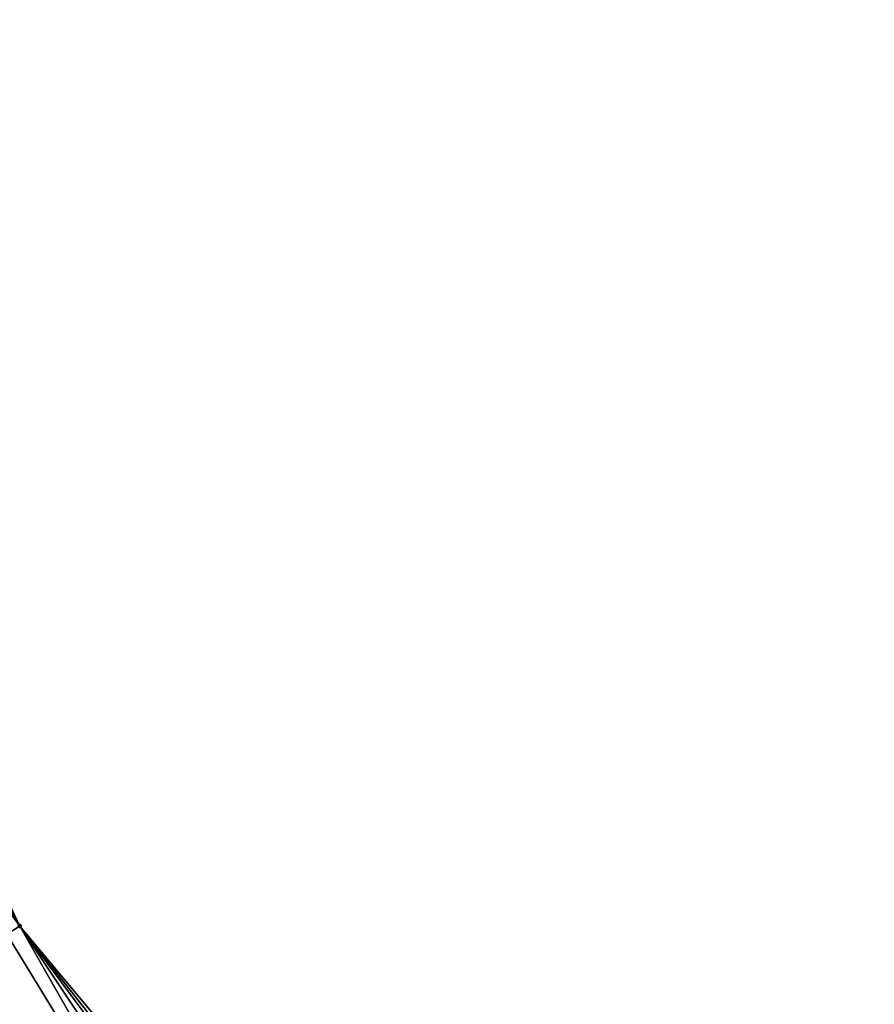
# Model space of a CAD drawing. Header units: feet. Extents: x 2004186 to 2014793, y 836912 to 864902.
# Tile 461 of 974: x 2009886 to 2009920, y 848984 to 849024. Entities that reach past the tile are written whole.
import ezdxf

# ---------------------------------------------------------------- set-up
doc = ezdxf.new("R2010")
doc.units = ezdxf.units.FT
doc.header["$LTSCALE"] = 100
doc.header["$MEASUREMENT"] = 0
doc.layers.add('I-77 SB_MM21-27-Surface-Border', color=7, linetype='Continuous')
doc.layers.add('I-77 SB_MM21-27-Surface-TIN', color=7, linetype='Continuous')
doc.layers.add('Road Shots', color=4, linetype='Continuous', lineweight=200)
doc.layers.add('Road X-Section', color=30, linetype='Continuous', lineweight=13)

msp = doc.modelspace()

# ---------------------------------------------------------------- linework, layer by layer
at = {"layer": 'I-77 SB_MM21-27-Surface-Border', "color": 3, "linetype": 'ByBlock', "lineweight": -2}
msp.add_polyline3d([(2009798.74881013, 849122.4814904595, 428.3840934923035), (2009809.841554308, 849105.8398672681, 428.4733592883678), (2009820.934262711, 849089.1982977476, 428.5822842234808), (2009832.359926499, 849072.7784053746, 428.6253178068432), (2009843.916991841, 849056.0586220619, 428.6896182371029), (2009855.080822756, 849039.4596975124, 428.7581293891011), (2009866.076486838, 849022.7525143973, 428.8318323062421), (2009876.903997, 849005.9370526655, 428.9046986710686), (2009885.632100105, 848987.4611544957, 428.9087870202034), (2009898.596993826, 848971.9776837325, 429.0509502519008), (2009909.01709134, 848954.9054989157, 429.0984557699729), (2009919.43715657, 848937.8333658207, 429.1659731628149), (2009929.929759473, 848920.5326666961, 429.2454695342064), (2009939.985063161, 848903.2397036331, 429.3115393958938), (2009950.040375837, 848885.9467258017, 429.3729081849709), (2009960.095674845, 848868.653770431, 429.4413727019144), (2009970.747063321, 848851.3232834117, 429.5169382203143)], dxfattribs=at)
at = {"layer": 'I-77 SB_MM21-27-Surface-TIN', "color": 128, "linetype": 'ByBlock', "lineweight": -2}
for points in [[(2009876.903997, 849005.9370526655, 428.9046986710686), (2009876.735851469, 849005.8287610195, 428.8999336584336), (2009885.632100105, 848987.4611544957, 428.9087870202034)], [(2009876.735851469, 849005.8287610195, 428.8999336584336), (2009875.726999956, 849005.1789774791, 428.8612107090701), (2009885.632100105, 848987.4611544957, 428.9087870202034)], [(2009875.726999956, 849005.1789774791, 428.8612107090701), (2009873.70930039, 849003.879405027, 428.7821481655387), (2009885.632100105, 848987.4611544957, 428.9087870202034)], [(2009873.70930039, 849003.879405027, 428.7821481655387), (2009885.123144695, 848987.1434055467, 428.8875162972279), (2009885.632100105, 848987.4611544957, 428.9087870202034)], [(2009885.632100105, 848987.4611544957, 428.9087870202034), (2009885.123144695, 848987.1434055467, 428.8875162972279), (2009895.543241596, 848970.0712217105, 428.9354990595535)], [(2009885.632100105, 848987.4611544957, 428.9087870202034), (2009898.08802879, 848971.6599502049, 429.0356098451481), (2009898.596993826, 848971.9776837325, 429.0509502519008)], [(2009885.632100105, 848987.4611544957, 428.9087870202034), (2009897.579072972, 848971.3422019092, 429.0145888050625), (2009898.08802879, 848971.6599502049, 429.0356098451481)], [(2009885.632100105, 848987.4611544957, 428.9087870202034), (2009896.730810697, 848970.8126255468, 428.9811424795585), (2009897.579072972, 848971.3422019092, 429.0145888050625)], [(2009885.632100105, 848987.4611544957, 428.9087870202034), (2009895.543241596, 848970.0712217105, 428.9354990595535), (2009896.730810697, 848970.8126255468, 428.9811424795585)], [(2009885.123144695, 848987.1434055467, 428.8875162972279), (2009883.596282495, 848986.1901522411, 428.8212195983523), (2009895.543241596, 848970.0712217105, 428.9354990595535)], [(2009883.596282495, 848986.1901522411, 428.8212195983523), (2009882.578367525, 848985.5546609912, 428.7812352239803), (2009894.355679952, 848969.3298059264, 428.8852597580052)], [(2009883.596282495, 848986.1901522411, 428.8212195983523), (2009894.355679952, 848969.3298059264, 428.8852597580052), (2009895.543241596, 848970.0712217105, 428.9354990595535)], [(2009882.578367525, 848985.5546609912, 428.7812352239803), (2009882.239054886, 848985.3428428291, 428.7726208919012), (2009892.828808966, 848968.3765666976, 428.8243731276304)], [(2009882.578367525, 848985.5546609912, 428.7812352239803), (2009892.828808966, 848968.3765666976, 428.8243731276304), (2009894.355679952, 848969.3298059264, 428.8852597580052)], [(2009881.899765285, 848985.1309877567, 428.749808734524), (2009881.730123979, 848985.0250546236, 428.7362497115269), (2009892.489529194, 848968.1646958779, 428.7955025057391)], [(2009882.069401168, 848985.2369295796, 428.7667103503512), (2009881.899765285, 848985.1309877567, 428.749808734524), (2009892.659165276, 848968.2706373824, 428.8122822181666)], [(2009881.899765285, 848985.1309877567, 428.749808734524), (2009892.489529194, 848968.1646958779, 428.7955025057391), (2009892.659165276, 848968.2706373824, 428.8122822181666)], [(2009882.239054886, 848985.3428428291, 428.7726208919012), (2009882.069401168, 848985.2369295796, 428.7667103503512), (2009892.828808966, 848968.3765666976, 428.8243731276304)], [(2009882.069401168, 848985.2369295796, 428.7667103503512), (2009892.659165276, 848968.2706373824, 428.8122822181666), (2009892.828808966, 848968.3765666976, 428.8243731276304)], [(2009881.730123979, 848985.0250546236, 428.7362497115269), (2009880.881861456, 848984.495478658, 428.7029586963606), (2009892.150232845, 848967.9528516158, 428.7768476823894)], [(2009881.730123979, 848985.0250546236, 428.7362497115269), (2009892.319882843, 848968.0587708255, 428.7850514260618), (2009892.489529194, 848968.1646958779, 428.7955025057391)], [(2009881.730123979, 848985.0250546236, 428.7362497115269), (2009892.150232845, 848967.9528516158, 428.7768476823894), (2009892.319882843, 848968.0587708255, 428.7850514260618)], [(2009880.712198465, 848984.389580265, 428.7027627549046), (2009880.542540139, 848984.2836743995, 428.6996925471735), (2009891.301955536, 848967.4232993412, 428.752667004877)], [(2009880.881861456, 848984.495478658, 428.7029586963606), (2009880.712198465, 848984.389580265, 428.7027627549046), (2009891.301955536, 848967.4232993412, 428.752667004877)], [(2009880.881861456, 848984.495478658, 428.7029586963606), (2009891.641275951, 848967.6351050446, 428.7564899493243), (2009892.150232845, 848967.9528516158, 428.7768476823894)], [(2009880.881861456, 848984.495478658, 428.7029586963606), (2009891.471619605, 848967.529196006, 428.7521986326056), (2009891.641275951, 848967.6351050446, 428.7564899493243)], [(2009880.881861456, 848984.495478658, 428.7029586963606), (2009891.301955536, 848967.4232993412, 428.752667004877), (2009891.471619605, 848967.529196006, 428.7521986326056)]]:
    msp.add_3dface(points, dxfattribs=at)
at = {"layer": 'Road Shots', "lineweight": 100}
msp.add_point((2009885.632100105, 848987.4611544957, 428.9087870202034), dxfattribs=at)
at = {"layer": 'Road X-Section', "extrusion": (0.5294869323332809, -0.8483125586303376, 0.003064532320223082), "elevation": 344002.766669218, "flags": 128}
msp.add_lwpolyline([(2154497.706612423, -627.3320761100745), (2154498.306612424, -627.3126452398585), (2154498.706612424, -627.2957792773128), (2154499.306612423, -627.2635327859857), (2154500.106612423, -627.2236613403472), (2154500.706612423, -627.2002966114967), (2154501.506612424, -627.1606860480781), (2154501.906612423, -627.1392230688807), (2154502.506612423, -627.1135446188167), (2154503.106612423, -627.0881111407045), (2154504.106612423, -627.0460741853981), (2154504.706612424, -627.0288212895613), (2154504.906612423, -627.0244474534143), (2154505.706612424, -626.9857764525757), (2154505.906612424, -626.9826673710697), (2154506.106612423, -626.9844417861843), (2154506.306612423, -626.9907865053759), (2154506.506612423, -626.9855562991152), (2154507.106612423, -626.9548652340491), (2154507.506612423, -626.9404473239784), (2154508.106612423, -626.9236401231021), (2154509.706612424, -626.8514817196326), (2154510.706612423, -626.8093914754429), (2154511.506612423, -626.772071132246), (2154511.906612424, -626.754493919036), (2154513.506612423, -626.6947779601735), (2154513.906612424, -626.6772615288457), (2154514.706612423, -626.6355052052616), (2154517.106612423, -626.5306254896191), (2154517.706612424, -626.5119915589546), (2154517.906612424, -626.5066655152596), (2154518.106612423, -626.4985034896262), (2154518.306612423, -626.4923642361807), (2154518.906612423, -626.4641583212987), (2154519.106612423, -626.4497656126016), (2154519.906612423, -626.421290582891), (2154520.706612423, -626.4001996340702), (2154521.106612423, -626.3863840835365), (2154521.906612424, -626.3559091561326), (2154523.506612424, -626.2943986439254), (2154524.706612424, -626.2453213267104), (2154525.506612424, -626.2175162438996), (2154527.306612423, -626.1413224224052), (2154527.906612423, -626.1185022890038), (2154528.906612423, -626.073099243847), (2154530.306612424, -626.0238964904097), (2154530.506612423, -626.0143286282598), (2154531.106612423, -625.9965733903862), (2154532.106612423, -625.9589571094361), (2154532.706612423, -625.9333657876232), (2154533.706612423, -625.8926286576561), (2154534.906612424, -625.8409343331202), (2154536.106612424, -625.7941126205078), (2154537.106612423, -625.754744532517), (2154538.306612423, -625.714772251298), (2154539.706612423, -625.6574089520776), (2154540.706612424, -625.618826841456), (2154541.306612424, -625.6017727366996), (2154541.906612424, -625.5872119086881), (2154542.306612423, -625.5814704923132), (2154542.506612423, -625.561739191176), (2154542.706612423, -625.5369391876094), (2154542.906612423, -625.5189108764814), (2154543.106612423, -625.5108413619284), (2154543.306612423, -625.5077711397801), (2154543.506612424, -625.5075751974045), (2154544.506612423, -625.4742840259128), (2154544.706612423, -625.4607249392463), (2154544.906612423, -625.4438232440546), (2154545.106612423, -625.4379126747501), (2154545.506612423, -625.4292983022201), (2154546.706612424, -625.3893137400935), (2154548.506612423, -625.3230167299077), (2154549.106612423, -625.3017459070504)], dxfattribs=at)

doc.saveas('drawing.dxf')
